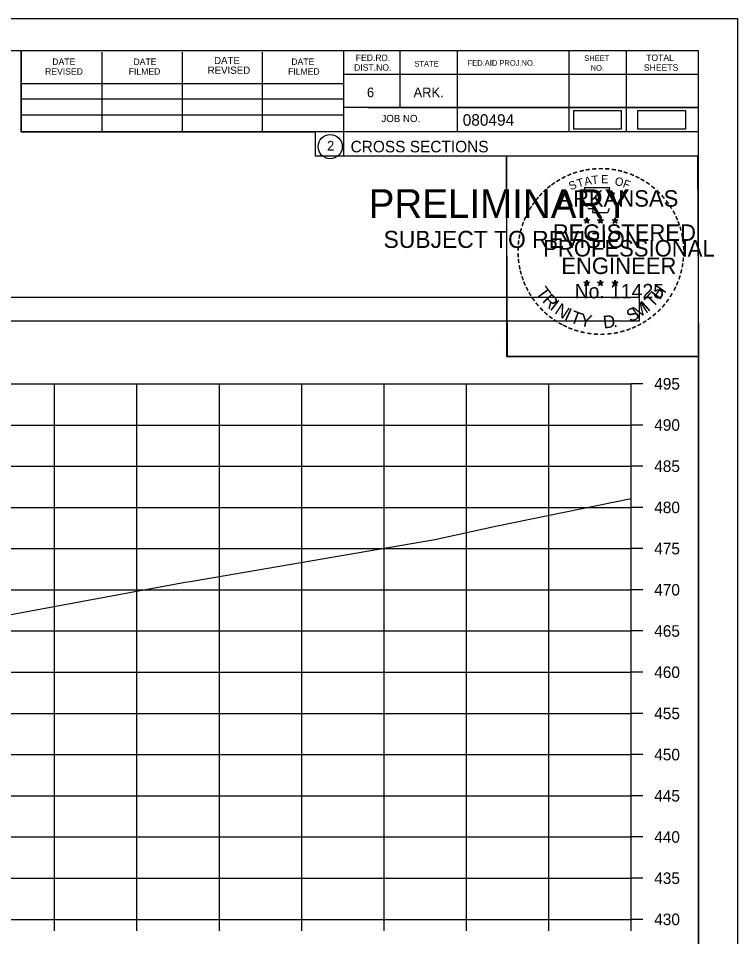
# Model space of a CAD drawing. Extents: x 1376273 to 1384221, y 378927 to 384592.
# Drawn here: x 1384133.5 to 1384220.8, y 381493.8 to 381605.2 of the extents above; entities that cross this region are included whole.
import ezdxf

# ---------------------------------------------------------------- set-up
doc = ezdxf.new("R2010")
doc.units = 0
for name, color, linetype in [('R_Axis', 7, 'Continuous'), ('R_Axis Annot', 7, 'Continuous'), ('R_Border', 7, 'Continuous'), ('R_Border PE', 7, 'Continuous'), ('R_Border Prem', 7, 'Continuous'), ('R_Drive', 7, 'Continuous'), ('R_Exist Surface', 7, 'Continuous'), ('R_Grid', 7, 'Continuous'), ('R_No Plot', 7, 'Continuous')]:
    doc.layers.add(name, color=color, linetype=linetype)

msp = doc.modelspace()

# ---------------------------------------------------------------- linework, layer by layer
at = {"layer": 'R_Axis'}
for p, q in [((1384207.91, 381495.85), (1384207.91, 381560.85)), ((1384209.31, 381560.85), (1384207.91, 381560.85)), ((1384209.31, 381555.85), (1384207.91, 381555.85)), ((1384209.31, 381550.85), (1384207.91, 381550.85)), ((1384209.31, 381545.85), (1384207.91, 381545.85)), ((1384209.31, 381540.85), (1384207.91, 381540.85)), ((1384209.31, 381535.85), (1384207.91, 381535.85)), ((1384209.31, 381530.85), (1384207.91, 381530.85)), ((1384209.31, 381525.85), (1384207.91, 381525.85)), ((1384209.31, 381520.85), (1384207.91, 381520.85)), ((1384209.31, 381515.85), (1384207.91, 381515.85)), ((1384209.31, 381510.85), (1384207.91, 381510.85)), ((1384209.31, 381505.85), (1384207.91, 381505.85)), ((1384209.31, 381500.85), (1384207.91, 381500.85)), ((1383907.91, 381495.85), (1384207.91, 381495.85)), ((1384137.91, 381494.45), (1384137.91, 381495.85)), ((1384147.91, 381494.45), (1384147.91, 381495.85)), ((1384157.91, 381494.45), (1384157.91, 381495.85)), ((1384167.91, 381494.45), (1384167.91, 381495.85)), ((1384177.91, 381494.45), (1384177.91, 381495.85)), ((1384187.91, 381494.45), (1384187.91, 381495.85)), ((1384197.91, 381494.45), (1384197.91, 381495.85)), ((1384207.91, 381494.45), (1384207.91, 381495.85)), ((1384209.31, 381495.85), (1384207.91, 381495.85))]:
    msp.add_line(p, q, dxfattribs=at)
at = {"layer": 'R_Axis Annot'}
msp.add_lwpolyline([(1383907.13, 381568.51), (1384208.93, 381568.51), (1384208.93, 381571.33), (1383907.13, 381571.33)], close=True, dxfattribs=at)
at = {"layer": 'R_Border'}
for p, q in [((1383899.91, 381601.31), (1384216.09, 381601.31)), ((1384133.83, 381591.43), (1384133.83, 381601.31)), ((1384143.69, 381591.43), (1384143.69, 381601.11)), ((1384153.45, 381591.43), (1384153.45, 381601.11)), ((1384163.13, 381591.43), (1384163.13, 381601.11)), ((1384172.99, 381601.31), (1384172.99, 381588.51)), ((1384179.83, 381601.31), (1384179.83, 381594.37)), ((1384186.77, 381601.31), (1384186.77, 381591.43)), ((1384200.35, 381601.31), (1384200.35, 381591.43)), ((1384207.29, 381601.31), (1384207.29, 381591.43)), ((1384216.09, 381395.85), (1384216.09, 381601.31)), ((1384216.09, 381598.37), (1384172.99, 381598.37)), ((1384216.09, 381598.39), (1384216.09, 381598.39)), ((1384133.83, 381597.29), (1384172.99, 381597.29)), ((1384133.83, 381595.43), (1384172.99, 381595.43)), ((1384216.09, 381594.37), (1384172.99, 381594.37)), ((1384175.95, 381594.37), (1384216.09, 381594.37)), ((1384133.83, 381591.43), (1384133.83, 381593.49)), ((1384133.83, 381593.49), (1384172.99, 381593.49)), ((1384216.09, 381591.43), (1384133.83, 381591.43)), ((1384172.99, 381588.51), (1384216.09, 381588.51))]:
    msp.add_line(p, q, dxfattribs=at)
msp.add_circle((1384171.37, 381589.64), 1.47, dxfattribs=at)
at = {"layer": 'R_Border PE'}
for p, q in [((1384202.17, 381580.76), (1384202.52, 381580.65)), ((1384202.17, 381580.76), (1384202.43, 381580.72)), ((1384202.17, 381580.76), (1384202.41, 381580.64)), ((1384202.31, 381580.35), (1384202.52, 381580.65)), ((1384202.31, 381580.35), (1384202.43, 381580.6)), ((1384202.52, 381581.02), (1384202.48, 381580.76)), ((1384202.52, 381580.65), (1384202.52, 381581.02)), ((1384202.52, 381581.02), (1384202.57, 381580.77)), ((1384202.87, 381580.76), (1384202.52, 381580.65)), ((1384202.73, 381580.35), (1384202.52, 381580.65)), ((1384202.87, 381580.76), (1384202.58, 381580.71)), ((1384202.73, 381580.35), (1384202.6, 381580.64)), ((1384202.87, 381580.76), (1384202.66, 381580.66)), ((1384203.84, 381580.76), (1384204.19, 381580.65)), ((1384203.84, 381580.76), (1384204.1, 381580.72)), ((1384203.84, 381580.76), (1384204.08, 381580.64)), ((1384203.98, 381580.35), (1384204.19, 381580.65)), ((1384203.98, 381580.35), (1384204.1, 381580.6)), ((1384204.19, 381581.02), (1384204.15, 381580.76)), ((1384204.19, 381580.65), (1384204.19, 381581.02)), ((1384204.19, 381581.02), (1384204.24, 381580.77)), ((1384204.54, 381580.76), (1384204.19, 381580.65)), ((1384204.4, 381580.35), (1384204.19, 381580.65)), ((1384204.54, 381580.76), (1384204.25, 381580.71)), ((1384204.4, 381580.35), (1384204.27, 381580.64)), ((1384204.54, 381580.76), (1384204.33, 381580.66)), ((1384205.61, 381580.75), (1384205.96, 381580.64)), ((1384205.61, 381580.75), (1384205.86, 381580.7)), ((1384205.61, 381580.75), (1384205.84, 381580.63)), ((1384205.74, 381580.34), (1384205.96, 381580.64)), ((1384205.74, 381580.34), (1384205.87, 381580.59)), ((1384205.96, 381581), (1384205.91, 381580.75)), ((1384205.96, 381580.64), (1384205.96, 381581)), ((1384205.96, 381581), (1384206, 381580.75)), ((1384206.3, 381580.75), (1384205.96, 381580.64)), ((1384206.17, 381580.34), (1384205.96, 381580.64)), ((1384206.3, 381580.75), (1384206.02, 381580.7)), ((1384206.17, 381580.34), (1384206.03, 381580.63)), ((1384206.3, 381580.75), (1384206.1, 381580.65)), ((1384202.31, 381580.35), (1384202.52, 381580.57)), ((1384202.73, 381580.35), (1384202.52, 381580.57)), ((1384203.98, 381580.35), (1384204.19, 381580.57)), ((1384204.4, 381580.35), (1384204.19, 381580.57)), ((1384205.74, 381580.34), (1384205.95, 381580.56)), ((1384206.17, 381580.34), (1384205.95, 381580.56)), ((1384202.17, 381573.19), (1384202.52, 381573.08)), ((1384202.17, 381573.19), (1384202.42, 381573.14)), ((1384202.17, 381573.19), (1384202.41, 381573.07)), ((1384202.3, 381572.78), (1384202.52, 381573.08)), ((1384202.3, 381572.78), (1384202.43, 381573.02)), ((1384202.3, 381572.78), (1384202.52, 381573)), ((1384202.52, 381573.44), (1384202.48, 381573.19)), ((1384202.52, 381573.08), (1384202.52, 381573.44)), ((1384202.52, 381573.44), (1384202.57, 381573.19)), ((1384202.86, 381573.19), (1384202.52, 381573.08)), ((1384202.73, 381572.78), (1384202.52, 381573.08)), ((1384202.73, 381572.78), (1384202.52, 381572.99)), ((1384202.86, 381573.19), (1384202.58, 381573.14)), ((1384202.73, 381572.78), (1384202.59, 381573.07)), ((1384202.86, 381573.19), (1384202.66, 381573.09)), ((1384203.84, 381573.19), (1384204.19, 381573.08)), ((1384203.84, 381573.19), (1384204.09, 381573.14)), ((1384203.84, 381573.19), (1384204.07, 381573.07)), ((1384203.97, 381572.78), (1384204.19, 381573.08)), ((1384203.97, 381572.78), (1384204.1, 381573.02)), ((1384203.97, 381572.78), (1384204.18, 381573)), ((1384204.19, 381573.44), (1384204.15, 381573.19)), ((1384204.4, 381572.78), (1384204.18, 381572.99)), ((1384204.19, 381573.08), (1384204.19, 381573.44)), ((1384204.19, 381573.44), (1384204.24, 381573.19)), ((1384204.53, 381573.19), (1384204.19, 381573.08)), ((1384204.4, 381572.78), (1384204.19, 381573.08)), ((1384204.53, 381573.19), (1384204.25, 381573.14)), ((1384204.4, 381572.78), (1384204.26, 381573.07)), ((1384204.53, 381573.19), (1384204.33, 381573.09)), ((1384205.6, 381573.18), (1384205.95, 381573.07)), ((1384205.6, 381573.18), (1384205.86, 381573.13)), ((1384205.6, 381573.18), (1384205.84, 381573.06)), ((1384205.74, 381572.77), (1384205.95, 381573.07)), ((1384205.74, 381572.77), (1384205.86, 381573.01)), ((1384205.74, 381572.77), (1384205.95, 381572.99)), ((1384205.95, 381573.43), (1384205.91, 381573.18)), ((1384205.95, 381573.07), (1384205.95, 381573.43)), ((1384205.95, 381573.43), (1384206, 381573.18)), ((1384206.3, 381573.18), (1384205.95, 381573.07)), ((1384206.17, 381572.77), (1384205.95, 381573.07)), ((1384206.17, 381572.77), (1384205.95, 381572.98)), ((1384206.3, 381573.18), (1384206.01, 381573.13)), ((1384206.17, 381572.77), (1384206.03, 381573.06)), ((1384206.3, 381573.18), (1384206.1, 381573.08))]:
    msp.add_line(p, q, dxfattribs=at)
for points in [[(1384202.21, 381584.64), (1384202.48, 381583.81)], [(1384205.72, 381583.72), (1384205.87, 381584), (1384205.18, 381583.98), (1384205.33, 381584.64), (1384202.21, 381584.64)], [(1384202.71, 381582.22), (1384202.71, 381582.13), (1384203.27, 381582.11), (1384203.21, 381581.64), (1384205.08, 381581.64), (1384205.29, 381582.17)], [(1384202.52, 381581.02), (1384202.73, 381580.35), (1384202.17, 381580.76), (1384202.87, 381580.76), (1384202.31, 381580.35), (1384202.52, 381581.02)], [(1384204.19, 381581.02), (1384204.4, 381580.35), (1384203.84, 381580.76), (1384204.54, 381580.76), (1384203.98, 381580.35), (1384204.19, 381581.02)], [(1384205.96, 381581), (1384206.17, 381580.34), (1384205.61, 381580.75), (1384206.3, 381580.75), (1384205.74, 381580.34), (1384205.96, 381581)], [(1384202.52, 381573.44), (1384202.73, 381572.78), (1384202.17, 381573.19), (1384202.86, 381573.19), (1384202.3, 381572.78), (1384202.52, 381573.44)], [(1384204.19, 381573.44), (1384204.4, 381572.78), (1384203.84, 381573.19), (1384204.53, 381573.19), (1384203.97, 381572.78), (1384204.19, 381573.44)], [(1384205.95, 381573.43), (1384206.17, 381572.77), (1384205.6, 381573.18), (1384206.3, 381573.18), (1384205.74, 381572.77), (1384205.95, 381573.43)]]:
    msp.add_lwpolyline(points, dxfattribs=at)
for centre, radius in [((1384202.52, 381580.65), 0.172), ((1384202.52, 381580.65), 0.145), ((1384202.52, 381580.65), 0.116), ((1384202.52, 381580.65), 0.0991), ((1384202.52, 381580.65), 0.0747), ((1384202.52, 381580.65), 0.0495), ((1384202.52, 381580.65), 0.0296), ((1384204.19, 381580.65), 0.172), ((1384204.19, 381580.65), 0.145), ((1384204.19, 381580.65), 0.116), ((1384204.19, 381580.65), 0.0991), ((1384204.19, 381580.65), 0.0747), ((1384204.19, 381580.65), 0.0495), ((1384204.19, 381580.65), 0.0296), ((1384205.95, 381580.64), 0.172), ((1384205.95, 381580.64), 0.145), ((1384205.95, 381580.64), 0.116), ((1384205.95, 381580.64), 0.0991), ((1384205.95, 381580.64), 0.0747), ((1384205.95, 381580.64), 0.0495), ((1384205.95, 381580.64), 0.0296), ((1384202.52, 381573.08), 0.172), ((1384202.52, 381573.08), 0.145), ((1384202.52, 381573.08), 0.116), ((1384202.52, 381573.08), 0.0991), ((1384202.52, 381573.08), 0.0747), ((1384202.52, 381573.08), 0.0495), ((1384202.52, 381573.08), 0.0296), ((1384204.19, 381573.08), 0.172), ((1384204.19, 381573.08), 0.145), ((1384204.19, 381573.08), 0.116), ((1384204.19, 381573.08), 0.0991), ((1384204.19, 381573.08), 0.0747), ((1384204.19, 381573.08), 0.0495), ((1384204.19, 381573.08), 0.0296), ((1384205.95, 381573.07), 0.172), ((1384205.95, 381573.07), 0.145), ((1384205.95, 381573.07), 0.116), ((1384205.95, 381573.07), 0.0991), ((1384205.95, 381573.07), 0.0747), ((1384205.95, 381573.07), 0.0495), ((1384205.95, 381573.07), 0.0296)]:
    msp.add_circle(centre, radius, dxfattribs=at)
at = {"layer": 'R_Drive'}
for points in [[(1384200.91, 381591.79), (1384206.74, 381591.79), (1384206.74, 381593.98), (1384200.91, 381593.98)], [(1384208.69, 381591.81), (1384214.53, 381591.81), (1384214.53, 381593.99), (1384208.69, 381593.99)]]:
    msp.add_lwpolyline(points, close=True, dxfattribs=at)
at = {"layer": 'R_Exist Surface'}
msp.add_lwpolyline([(1384132.37, 381532.81), (1384153.75, 381536.76), (1384154.38, 381536.87), (1384184.09, 381541.96), (1384191.64, 381543.6), (1384207.91, 381546.95)], dxfattribs=at)
at = {"layer": 'R_Grid'}
for p, q in [((1383907.91, 381560.85), (1384207.91, 381560.85)), ((1384137.91, 381495.85), (1384137.91, 381560.85)), ((1384147.91, 381495.85), (1384147.91, 381560.85)), ((1384157.91, 381495.85), (1384157.91, 381560.85)), ((1384167.91, 381495.85), (1384167.91, 381560.85)), ((1384177.91, 381495.85), (1384177.91, 381560.85)), ((1384187.91, 381495.85), (1384187.91, 381560.85)), ((1384197.91, 381495.85), (1384197.91, 381560.85)), ((1384207.91, 381495.85), (1384207.91, 381560.85)), ((1383907.91, 381555.85), (1384207.91, 381555.85)), ((1383907.91, 381550.85), (1384207.91, 381550.85)), ((1383907.91, 381545.85), (1384207.91, 381545.85)), ((1383907.91, 381540.85), (1384207.91, 381540.85)), ((1383907.91, 381535.85), (1384207.91, 381535.85)), ((1383907.91, 381530.85), (1384207.91, 381530.85)), ((1383907.91, 381525.85), (1384207.91, 381525.85)), ((1383907.91, 381520.85), (1384207.91, 381520.85)), ((1383907.91, 381515.85), (1384207.91, 381515.85)), ((1383907.91, 381510.85), (1384207.91, 381510.85)), ((1383907.91, 381505.85), (1384207.91, 381505.85)), ((1383907.91, 381500.85), (1384207.91, 381500.85)), ((1383907.91, 381495.85), (1384207.91, 381495.85))]:
    msp.add_line(p, q, dxfattribs=at)
at = {"layer": 'R_No Plot'}
for p, q in [((1383887.51, 381605.2), (1384220.84, 381605.2)), ((1384192.12, 381566.05), (1384192.12, 381566.05))]:
    msp.add_line(p, q, dxfattribs=at)
for points in [[(1383887.5, 381605.2), (1384220.84, 381605.2), (1384220.84, 381391.86), (1383887.5, 381391.86)], [(1384133.83, 381601.31), (1384133.83, 381591.43), (1384169.56, 381591.43), (1384169.56, 381588.51), (1384192.76, 381588.51), (1384192.76, 381564.17), (1384216.09, 381564.17), (1384216.09, 381395.85), (1383899.91, 381395.85), (1383899.91, 381601.31)], [(1384192.76, 381588.51), (1384215.97, 381588.51), (1384216.09, 381564.17), (1384192.88, 381564.17)]]:
    msp.add_lwpolyline(points, close=True, dxfattribs=at)

# ---------------------------------------------------------------- texts
at = {"layer": 'R_Axis Annot'}
for s, p in [('495', (1384210.71, 381560.15)), ('490', (1384210.71, 381555.15)), ('485', (1384210.71, 381550.15)), ('480', (1384210.71, 381545.15)), ('475', (1384210.71, 381540.15)), ('470', (1384210.71, 381535.15)), ('465', (1384210.71, 381530.15)), ('460', (1384210.71, 381525.15)), ('455', (1384210.71, 381520.15)), ('450', (1384210.71, 381515.15)), ('445', (1384210.71, 381510.15)), ('440', (1384210.71, 381505.15)), ('435', (1384210.71, 381500.15)), ('430', (1384210.71, 381495.15))]:
    msp.add_text(s, height=1.4, dxfattribs=at).set_placement(p)
at = {"layer": 'R_Border'}
for s, height, p in [('FED.RD.', 0.782, (1384174.47, 381600.03)), ('SHEET', 0.684, (1384202.21, 381600.03)), ('TOTAL', 0.782, (1384209.73, 381600.03)), ('DATE', 0.782, (1384137.63, 381599.55)), ('DATE', 0.782, (1384147.49, 381599.55)), ('DATE', 0.879, (1384157.27, 381599.65)), ('DATE', 0.782, (1384166.65, 381599.55)), ('DIST.NO.', 0.782, (1384174.27, 381598.85)), ('STATE', 0.684, (1384181.59, 381599.35)), ('FED.AID PROJ.NO.', 0.684, (1384188.05, 381599.45)), ('NO.', 0.684, (1384202.99, 381598.85)), ('SHEETS', 0.782, (1384209.45, 381598.85)), ('REVISED', 0.782, (1384136.75, 381598.37)), ('FILMED', 0.782, (1384146.91, 381598.37)), ('REVISED', 0.879, (1384156.49, 381598.47)), ('FILMED', 0.782, (1384166.25, 381598.37)), ('6', 1.17, (1384175.83, 381595.63)), ('ARK.', 1.172, (1384181.49, 381595.63)), ('JOB NO.', 0.879, (1384177.59, 381592.61)), ('080494', 1.4, (1384187.46, 381592.17)), ('2', 1.17, (1384170.99, 381589.16)), ('CROSS SECTIONS', 1.4, (1384173.85, 381588.94))]:
    msp.add_text(s, height=height, rotation=360, dxfattribs=at).set_placement(p)
at = {"layer": 'R_Border PE'}
for s, height, rotation, p in [('-', 1.6, 24.3072, (1384200.33, 381585.5)), ('-', 1.6, 19.1761, (1384200.96, 381585.77)), ('-', 1.6, 13.6301, (1384201.71, 381586.01)), ('-', 1.6, 10.2193, (1384202.39, 381586.17)), ('-', 1.6, 5.8968, (1384203.12, 381586.28)), ('-', 1.6, 0.1862, (1384203.89, 381586.35)), ('E', 1, 0.8323, (1384204.26, 381585.18)), ('-', 1.6, 357.743, (1384204.61, 381586.34)), ('-', 1.6, 352.1617, (1384205.36, 381586.28)), ('-', 1.6, 347.2049, (1384206.08, 381586.17)), ('-', 1.6, 342.3362, (1384206.71, 381586.01)), ('-', 1.6, 337.8551, (1384207.45, 381585.79)), ('-', 1.6, 36.2317, (1384198.52, 381584.42)), ('-', 1.6, 34.0636, (1384199.1, 381584.81)), ('-', 1.6, 28.7918, (1384199.69, 381585.18)), ('S', 1, 21.594, (1384200.57, 381584.32)), ('T', 1, 16.4036, (1384201.48, 381584.65)), ('A', 1, 11.2132, (1384202.31, 381584.9)), ('T', 1, 6.0228, (1384203.16, 381585.07)), ('O', 1, 350.4515, (1384205.87, 381584.97)), ('F', 1, 340.0707, (1384206.82, 381584.74)), ('-', 1.6, 334.1211, (1384208.08, 381585.52)), ('-', 1.6, 329.6409, (1384208.66, 381585.24)), ('-', 1.6, 325.8627, (1384209.3, 381584.88)), ('-', 1.6, 48.423, (1384197.16, 381583.14)), ('-', 1.6, 42.9622, (1384197.61, 381583.62)), ('-', 1.6, 38.9507, (1384198.04, 381584.04)), ('ARKANSAS', 2, 360, (1384199.07, 381582.35)), ('-', 1.6, 320.5297, (1384209.91, 381584.45)), ('-', 1.6, 315.5786, (1384210.51, 381583.96)), ('-', 1.6, 54.2325, (1384196.35, 381582.09)), ('-', 1.6, 50.6142, (1384196.76, 381582.66)), ('-', 1.6, 309.8797, (1384211.08, 381583.41)), ('-', 1.6, 306.6522, (1384211.6, 381582.81)), ('-', 1.6, 62.8713, (1384195.71, 381580.95)), ('-', 1.6, 58.0706, (1384196.02, 381581.56)), ('-', 1.4, 303.6753, (1384212.09, 381582.24)), ('-', 1.6, 299.6684, (1384212.41, 381581.63)), ('-', 1.6, 67.7743, (1384195.45, 381580.34)), ('DWB', 0.01, 360, (1384202.51, 381580.65)), ('DWB', 0.01, 360, (1384204.18, 381580.65)), ('DWB', 0.01, 360, (1384205.94, 381580.63)), ('-', 1.6, 294.6628, (1384212.73, 381581.02)), ('-', 1.6, 290.5728, (1384212.99, 381580.45)), ('-', 1.6, 75.461, (1384195.03, 381578.99)), ('-', 1.6, 72.3945, (1384195.23, 381579.71)), ('REGISTERED', 2, 360, (1384198.39, 381578.2)), ('-', 1.6, 285.1233, (1384213.22, 381579.87)), ('-', 1.6, 81.2013, (1384194.9, 381578.28)), ('-', 1.6, 280.5493, (1384213.42, 381579.12)), ('-', 1.6, 89.0622, (1384194.8, 381576.89)), ('-', 1.6, 85.1863, (1384194.82, 381577.59)), ('PROFESSIONAL', 2, 360, (1384197.24, 381576.3)), ('-', 1.6, 276.5962, (1384213.58, 381578.36)), ('-', 1.6, 274.3301, (1384213.64, 381577.63)), ('-', 1.6, 94.1959, (1384194.83, 381576.16)), ('ENGINEER', 2, 360, (1384199.43, 381574.17)), ('-', 1.6, 263.5172, (1384213.66, 381576.34)), ('-', 1.6, 269.9407, (1384213.68, 381577)), ('-', 1.6, 98.9479, (1384194.91, 381575.5)), ('-', 1.6, 101.7149, (1384195.04, 381574.76)), ('-', 1.6, 260.9953, (1384213.59, 381575.68)), ('-', 1.6, 105.4578, (1384195.2, 381574.17)), ('-', 1.6, 109.0874, (1384195.42, 381573.54)), ('-', 1.6, 252.8681, (1384213.3, 381574.28)), ('-', 1.6, 255.7626, (1384213.48, 381575)), ('-', 1.6, 114.0643, (1384195.67, 381572.94)), ('T', 1.54, 306.0406, (1384196.28, 381571.92)), ('No. 11425', 1.757, 360, (1384201.05, 381571.22)), ('DWB', 0.01, 360, (1384202.5, 381573.07)), ('DWB', 0.01, 360, (1384204.17, 381573.07)), ('DWB', 0.01, 360, (1384205.94, 381573.06)), ('H', 1.54, 54.6088, (1384211.4, 381570.95)), ('-', 1.6, 247.8887, (1384213.07, 381573.61)), ('-', 1.6, 115.7289, (1384195.98, 381572.32)), ('-', 1.6, 120.4471, (1384196.33, 381571.74)), ('R', 1.54, 314.005, (1384197.04, 381570.87)), ('T', 1.54, 46.6444, (1384210.51, 381570.01)), ('-', 1.6, 239.0712, (1384212.42, 381572.23)), ('-', 1.6, 244.6197, (1384212.81, 381572.98)), ('-', 1.6, 125.8934, (1384196.74, 381571.18)), ('-', 1.6, 130.7181, (1384197.2, 381570.62)), ('I', 1.54, 321.9694, (1384197.94, 381569.94)), ('N', 1.54, 326.5002, (1384198.51, 381569.46)), ('M', 1.54, 32.6563, (1384208.66, 381568.68)), ('I', 1.54, 42.1136, (1384209.95, 381569.53)), ('-', 1.6, 231.2538, (1384211.59, 381571.01)), ('-', 1.6, 233.8452, (1384212.02, 381571.58)), ('-', 1.6, 134.2238, (1384197.72, 381570.08)), ('-', 1.6, 138.9338, (1384198.24, 381569.62)), ('I', 1.54, 335.3603, (1384199.71, 381568.68)), ('T', 1.54, 339.8912, (1384200.38, 381568.35)), ('S', 1.54, 26.9312, (1384207.82, 381568.28)), ('-', 1.6, 221.0851, (1384210.58, 381569.94)), ('-', 1.6, 225.7653, (1384211.11, 381570.45)), ('-', 1.6, 144.6463, (1384198.8, 381569.21)), ('-', 1.6, 148.0898, (1384199.36, 381568.84)), ('-', 1.6, 151.5704, (1384199.94, 381568.51)), ('Y', 1.54, 347.8556, (1384201.59, 381567.91)), ('D', 1.54, 6.3969, (1384204.58, 381567.55)), ('-', 1.6, 212.2491, (1384209.5, 381569.08)), ('-', 1.6, 215.7363, (1384210.04, 381569.47)), ('-', 1.6, 154.6002, (1384200.46, 381568.27)), ('-', 1.6, 158.5612, (1384201.08, 381568.01)), ('-', 1.6, 162.7983, (1384201.77, 381567.8)), ('-', 1.6, 167.5555, (1384202.49, 381567.64)), ('.', 1.54, 13.7642, (1384205.77, 381567.67)), ('-', 1.6, 195.4743, (1384207.02, 381567.9)), ('-', 1.6, 200.7184, (1384207.7, 381568.14)), ('-', 1.6, 204.2516, (1384208.32, 381568.41)), ('-', 1.6, 207.3568, (1384208.94, 381568.73)), ('-', 1.6, 173.1155, (1384203.26, 381567.53)), ('-', 1.6, 176.5183, (1384204.01, 381567.47)), ('-', 1.6, 181.5918, (1384204.75, 381567.49)), ('-', 1.6, 185.8167, (1384205.56, 381567.57)), ('-', 1.6, 191.2858, (1384206.29, 381567.7))]:
    msp.add_text(s, height=height, rotation=rotation, dxfattribs=at).set_placement(p)
at = {"layer": 'R_Border Prem'}
for s, height, p in [('PRELIMINARY', 3.5, (1384176.04, 381580.97)), ('DWB', 0.01, (1384176.78, 381582.82)), ('SUBJECT TO REVISION', 2.0751, (1384177.85, 381577.34))]:
    msp.add_text(s, height=height, rotation=360, dxfattribs=at).set_placement(p)

doc.saveas('drawing.dxf')
